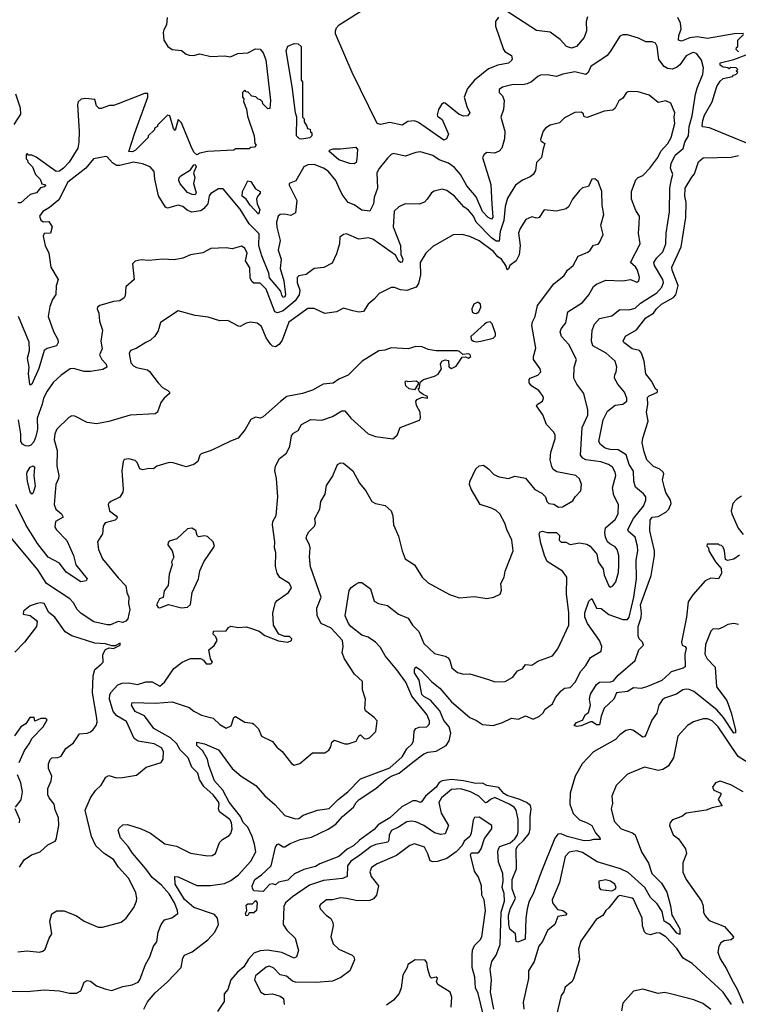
# Model space of a CAD drawing. Extents: x 1690054 to 1842981, y 782881 to 914114.
# Tile 379 of 656: x 1758427 to 1763084, y 868717 to 875098. Entities that reach past the tile are written whole.
import ezdxf

# ---------------------------------------------------------------- set-up
doc = ezdxf.new("R2010")
doc.units = 0

msp = doc.modelspace()

# ---------------------------------------------------------------- linework, layer by layer
at = {"layer": '0CON10XD'}
for points in [[(1761530, 875115), (1761510, 875085), (1761510, 875055), (1761562.5, 874905), (1761570.7, 874890.7), (1761613.3, 874865), (1761618.6, 874845), (1761615, 874832.5), (1761595, 874816), (1761525, 874803.3), (1761465, 874779.5), (1761374.6, 874705.4), (1761328.8, 874651.2), (1761306.7, 874595), (1761324.4, 874534.4), (1761344.3, 874495), (1761328, 874475), (1761305, 874471.6), (1761275, 874484), (1761185, 874555.8), (1761175, 874558), (1761160.9, 874549.1), (1761141.4, 874515), (1761131.7, 874481.7), (1761135, 874472.5), (1761165, 874450), (1761206.2, 874356.2), (1761193.8, 874325), (1761175, 874317.5), (1761012.1, 874432.1), (1760985, 874441.6), (1760941.6, 874438.4), (1760905, 874414.5), (1760825, 874430.9), (1760765, 874418.8), (1760742.5, 874425), (1760582.5, 874755), (1760473.3, 875005), (1760472.5, 875025), (1760480, 875045), (1760497.5, 875065), (1760685, 875183.3)], [(1762106.2, 875116.2), (1762098.8, 875085), (1762099.5, 875025), (1762085, 874982), (1762035, 874924.4), (1762003.3, 874913.3), (1761970, 874925), (1761928.3, 874968.3), (1761865, 875017.5), (1761775, 875026.7), (1761580, 875155)], [(1759382.3, 875112.3), (1759379.2, 875065), (1759362, 875032), (1759357.1, 875015), (1759362, 874965), (1759386.7, 874925), (1759415, 874903.8), (1759475, 874897.5), (1759505, 874873.3), (1759525, 874866.7), (1759553.6, 874866.4), (1759595, 874876), (1759665, 874860), (1759755, 874863.3), (1759793, 874857), (1759841.7, 874878.3), (1759905, 874883.8), (1759955, 874908.8), (1759985, 874906.7), (1760005, 874883.3), (1760023, 874837), (1760052.5, 874575), (1760047, 874523), (1760035, 874520), (1760001.7, 874551.7), (1760000, 874565), (1759988.3, 874578.3), (1759971.7, 874581.7), (1759958.3, 874598.3), (1759931.7, 874601.7), (1759908.3, 874628.3), (1759895, 874630), (1759885, 874640), (1759870, 874625), (1759870, 874595), (1759880, 874585), (1759878.3, 874568.3), (1759897, 874517), (1759903, 874473), (1759947.5, 874345), (1759950, 874295), (1759960, 874285), (1759948.3, 874271.7), (1759925, 874270), (1759915, 874260), (1759825, 874260), (1759815, 874252.5), (1759645, 874242.5), (1759595, 874232.5), (1759575, 874222.5), (1759555, 874240), (1759537.5, 874275), (1759475, 874430), (1759455, 874450), (1759435, 874380), (1759423, 874393), (1759400, 874475), (1759385, 874480), (1759365, 874460), (1759320, 874415), (1759320, 874405), (1759300, 874395), (1759300, 874385), (1759260, 874345), (1759260, 874335), (1759178.3, 874251.7), (1759157.7, 874242.3), (1759135, 874244.2), (1759172.5, 874365), (1759257.5, 874595), (1759258.3, 874618.3), (1759235, 874620), (1759065, 874552.5), (1759035, 874542.5), (1759008.3, 874541.7), (1758955, 874522.5), (1758943, 874523), (1758925, 874540), (1758915, 874580), (1758855, 874586.2), (1758825, 874583.3), (1758806.7, 874565), (1758801.2, 874545), (1758811.5, 874375), (1758810.5, 874305), (1758803.1, 874265), (1758746.9, 874175), (1758710.6, 874135), (1758685, 874116), (1758663.6, 874113.6), (1758535, 874207.5), (1758505, 874220), (1758485, 874220), (1758475, 874230), (1758470, 874225), (1758470, 874195), (1758478.3, 874188.3), (1758480, 874175), (1758510, 874145), (1758530, 874095), (1758560, 874065), (1758570, 874035), (1758596.7, 874026.7), (1758586.7, 874015), (1758562, 874008), (1758536.7, 873975), (1758495.8, 873964.2), (1758435, 873910)], [(1762817.5, 874987.5), (1762769.4, 874980.6), (1762715, 874958.2), (1762697.1, 874965), (1762697.5, 874995), (1762713.9, 875036.1), (1762709.5, 875075), (1762692.4, 875112.4)], [(1760186.6, 869543.4), (1760165, 869522.1), (1760105, 869509.2), (1760085, 869492.5), (1760065, 869498.8), (1760045, 869493.8), (1760005, 869447.5), (1759945, 869453.3), (1759935, 869467.5), (1759934.3, 869485), (1759950, 869525), (1759994, 869556), (1760057.1, 869615), (1760083.8, 869735), (1760095, 869752.5), (1760105, 869756.7), (1760135, 869736.7), (1760145, 869736.7), (1760179.7, 869760.3), (1760245, 869785.9), (1760318.9, 869801.1), (1760425, 869851.5), (1760475.2, 869884.8), (1760518.7, 869935), (1760590.9, 869995), (1760607.1, 870025), (1760626.8, 870045), (1760735, 870114.8), (1760801.6, 870175), (1760834.7, 870195), (1760885.6, 870214.4), (1760975, 870286.9), (1761045, 870339.5), (1761075, 870350.3), (1761125, 870356.9), (1761190.6, 870395), (1761210.9, 870425), (1761220.8, 870475), (1761210.8, 870515), (1761175, 870555.5), (1761148.8, 870618.8), (1761088.5, 870688.5), (1761045, 870712.7), (1761033.8, 870725), (1761016.7, 870816.7), (1760984.4, 870865), (1760985, 870890), (1760995, 870903.3), (1761025, 870884), (1761097.7, 870807.7), (1761148.5, 870765), (1761225, 870677.8), (1761345, 870575.4), (1761387.1, 870557.1), (1761425, 870530.5), (1761495, 870524.5), (1761555, 870543.2), (1761615, 870570.4), (1761660, 870565), (1761705, 870585.6), (1761755, 870565.7), (1761796.4, 870583.6), (1761820, 870605), (1761831.1, 870628.9), (1761880, 870665), (1761898, 870705), (1761935, 870748.1), (1761956.7, 870765), (1761995, 870770.6), (1762027.1, 870805), (1762063.3, 870876.7), (1762095, 870911.9), (1762126.4, 870963.6), (1762195, 871006.7), (1762200, 871035), (1762184.5, 871075), (1762106.4, 871185), (1762089.7, 871225), (1762089.4, 871255), (1762115, 871330), (1762135, 871347.5), (1762165, 871284.4), (1762195, 871281.5), (1762245, 871242.5), (1762335, 871211.2), (1762365, 871210.9), (1762375.9, 871225), (1762406.9, 871355), (1762424.8, 871475), (1762422.2, 871595), (1762432.5, 871655), (1762430.2, 871685), (1762415, 871744.4), (1762371.5, 871781.5), (1762368.2, 871795), (1762404.2, 871865), (1762469.1, 871945), (1762483.6, 871985), (1762484.4, 872005), (1762469.4, 872025), (1762417.8, 872067.8), (1762406.6, 872106.6), (1762405, 872172), (1762376.1, 872216.1), (1762357.2, 872277.2), (1762305, 872310.8), (1762252.3, 872312.3), (1762221.2, 872321.2), (1762190.8, 872345), (1762180.6, 872365), (1762207.1, 872505), (1762235, 872561.5), (1762285, 872599), (1762335, 872606.1), (1762360.9, 872625), (1762360.4, 872645), (1762345.3, 872685), (1762302, 872735), (1762280.6, 872775), (1762283.5, 872796.5), (1762292.9, 872815), (1762295.5, 872845), (1762285, 872884), (1762226.6, 872936.6), (1762142, 872985), (1762131.8, 873015), (1762136.3, 873085), (1762152.5, 873125), (1762185, 873161.1), (1762265, 873179.2), (1762315, 873218.9), (1762375, 873217.3), (1762415, 873228), (1762449.1, 873260.9), (1762555, 873326.6), (1762588.3, 873365), (1762599, 873395), (1762595.2, 873415), (1762539.8, 873505), (1762535.8, 873525), (1762555, 873554.6), (1762595, 873592.5), (1762614.2, 873645), (1762616.5, 873715), (1762637.1, 873852.9), (1762640.4, 874005), (1762650.6, 874065), (1762658.9, 874095), (1762643.6, 874135), (1762647.8, 874165), (1762675, 874219.2), (1762726.5, 874263.5), (1762737.5, 874305), (1762760, 874345), (1762765.6, 874405), (1762785.2, 874475), (1762805.8, 874615), (1762816.5, 874655), (1762854.7, 874745.3), (1762858.4, 874785), (1762845.2, 874835.2), (1762815, 874875.6), (1762795, 874884.4), (1762785, 874882.2), (1762745, 874863.4), (1762703.8, 874805), (1762682.8, 874787.2), (1762655, 874776.3), (1762625, 874781.7), (1762603.2, 874795), (1762568.9, 874838.9), (1762557.1, 874925), (1762546.7, 874945), (1762525, 874953.3), (1762485, 874954), (1762437.3, 874977.3), (1762365, 874999.3), (1762335, 875000.4), (1762315, 874991.5), (1762255.3, 874894.7), (1762233.8, 874866.2), (1762128, 874795), (1762111.1, 874755), (1762095, 874741.5), (1762025, 874758.8), (1761947.5, 874745), (1761905, 874729.5), (1761845, 874740.3), (1761802.7, 874737.3), (1761785, 874730.6), (1761744.4, 874695), (1761715, 874681.8), (1761685, 874674.7), (1761625, 874677.1), (1761555, 874660), (1761534, 874645), (1761533.8, 874625), (1761555, 874603.3), (1761567.5, 874575), (1761562.5, 874515), (1761544.6, 874465), (1761570.8, 874375), (1761568.6, 874325), (1761550.7, 874265), (1761535, 874245.4), (1761503.7, 874233.7), (1761455, 874237.8), (1761435.8, 874225), (1761426.5, 874205), (1761479.2, 874029.2), (1761487.3, 873902.7), (1761492.4, 873817.6), (1761485, 873804.6), (1761462.3, 873815), (1761427.1, 873855), (1761385, 873950.6), (1761325, 874020), (1761284.2, 874095), (1761245, 874138.9), (1761205, 874167.2), (1761145, 874189.6), (1761105, 874218.5), (1761025, 874241.9), (1760995, 874238.1), (1760925, 874214), (1760850.3, 874229.7), (1760835, 874224.2), (1760809.7, 874200.3), (1760756.2, 874133.8), (1760741.9, 874105), (1760744.7, 874005), (1760725, 873946), (1760719.3, 873905), (1760695, 873856), (1760645, 873864.4), (1760595, 873896.9), (1760555, 873912.1), (1760516.2, 873965), (1760496.7, 874006.7), (1760475, 874054.6), (1760425, 874115.5), (1760395, 874136.4), (1760335, 874159.2), (1760295, 874157.1), (1760268.8, 874145), (1760216.4, 874053.6), (1760173.8, 874036.2), (1760174, 874025), (1760223.5, 873925), (1760214, 873846), (1760185, 873828.8), (1760145, 873838.1), (1760115, 873834.2), (1760102.9, 873825), (1760091.5, 873785), (1760093.3, 873753.3), (1760115.8, 873665.8), (1760102.8, 873605), (1760121.4, 873545), (1760115.7, 873485), (1760138.4, 873405), (1760148.9, 873315), (1760145, 873301.9), (1760135, 873297.1), (1760125, 873312), (1760118.9, 873338.9), (1760046.7, 873425), (1760040.9, 873455), (1759996.8, 873566.8), (1759977.4, 873632.6), (1759979.2, 873709.2), (1759913.9, 873773.9), (1759855, 873870.3), (1759745, 874001.9), (1759715, 874000.6), (1759665, 873971.9), (1759654.8, 873955.2), (1759646.3, 873903.7), (1759619, 873871), (1759600.2, 873859.8), (1759540.6, 873850.6), (1759513.3, 873863.3), (1759485, 873887.5), (1759455, 873896.5), (1759385, 873876.7), (1759372.7, 873882.7), (1759326.4, 873956.4), (1759302.2, 874065), (1759299.5, 874115), (1759273.1, 874145), (1759223.5, 874163.5), (1759165, 874173.7), (1759075, 874152.7), (1759055, 874153.1), (1759029.1, 874169.1), (1758995, 874209.4), (1758985, 874211.9), (1758905, 874195.4), (1758855, 874135.8), (1758740, 874045), (1758680.5, 873929.5), (1758620.3, 873879.7), (1758578, 873855), (1758556.2, 873825), (1758565, 873797.5), (1758578.3, 873788.3), (1758615, 873790), (1758636.7, 873755), (1758627.5, 873715), (1758585, 873712.5), (1758580, 873695), (1758591.4, 873635), (1758616, 873585), (1758628.9, 873495), (1758676, 873415), (1758663.3, 873373.3), (1758662.2, 873317.8), (1758640.6, 873285), (1758621.7, 873238.3), (1758612.2, 873175), (1758646.4, 873076.4), (1758675.4, 873025.4), (1758676.9, 873005), (1758665.5, 872984.5), (1758605, 872966.8), (1758585.8, 872954.2), (1758551.8, 872838.2), (1758505, 872736.7), (1758495, 872728.8), (1758492.6, 872732.6), (1758484.1, 872804.1), (1758487.6, 872845), (1758476.9, 872905), (1758491, 872955), (1758488.3, 873008.3), (1758418.4, 873175)], [(1763118.3, 875008.3), (1763057, 875007), (1762885, 874976.7), (1762817.5, 874987.5)], [(1763085, 874890), (1763070, 874905), (1763071.7, 874918.3), (1763080, 874925), (1763080, 874965), (1763118.3, 875001.7)], [(1760255, 874323.3), (1760240, 874325), (1760220, 874345), (1760222.5, 874465), (1760213.3, 874495), (1760193.3, 874665), (1760153.8, 874895), (1760165, 874926.7), (1760205, 874942.5), (1760231.7, 874941.7), (1760250, 874925), (1760250, 874705), (1760260, 874695), (1760260, 874465), (1760270, 874455), (1760270, 874435), (1760288.3, 874408.3), (1760291.7, 874391.7), (1760308.3, 874388.3), (1760311.7, 874371.7), (1760320, 874365), (1760320, 874345), (1760307, 874333), (1760255, 874323.3)], [(1763165, 874286.2), (1762895.9, 874395.9), (1762853.8, 874403.8), (1762850.3, 874410.3), (1762853.5, 874445), (1762865, 874479.2), (1762913.6, 874565), (1762945, 874663.8), (1762965, 874700), (1762985, 874717.5), (1763045, 874730), (1763051.7, 874738.3), (1763068.3, 874741.7), (1763080, 874755), (1763070, 874765), (1763080, 874775), (1763070, 874785), (1763035, 874787.5), (1763025, 874780), (1763016.4, 874786.4), (1762985, 874790), (1762965, 874803.8), (1762965, 874817.5), (1763055, 874840), (1763135, 874870)], [(1761465, 870821.2), (1761506.9, 870806.9), (1761572, 870808), (1761622.2, 870837.8), (1761652.1, 870877.9), (1761685, 870891.4), (1761705, 870919.1), (1761745, 870915.6), (1761785, 870941.9), (1761878.8, 870975), (1761915, 871021.2), (1761985, 871173.3), (1761984.4, 871255.6), (1761969.4, 871375), (1761973.1, 871485), (1761944.2, 871525), (1761845, 871586), (1761827.3, 871625), (1761804.5, 871705), (1761794, 871765), (1761800, 871780), (1761815, 871783.8), (1761845, 871775.6), (1761905, 871773.8), (1761925.5, 871755), (1761922.9, 871725), (1761935, 871712.5), (1761965, 871712), (1761995, 871697.1), (1762055, 871707.2), (1762101.2, 871698.8), (1762124.6, 871685), (1762166.4, 871635), (1762175.3, 871585.3), (1762208.1, 871538.1), (1762215, 871497.1), (1762245, 871428.8), (1762255, 871420), (1762270.9, 871429.1), (1762289.4, 871455), (1762307.1, 871515), (1762310.4, 871565), (1762309.1, 871625), (1762298.2, 871665), (1762285, 871681.1), (1762250.2, 871700.2), (1762235.8, 871715), (1762222.5, 871745), (1762218, 871775), (1762222, 871805), (1762285, 871859.2), (1762304.4, 871895), (1762306.7, 871955), (1762276.4, 872015), (1762268.9, 872065), (1762289.1, 872145), (1762286.4, 872165), (1762268.2, 872198.2), (1762243.1, 872215), (1762193, 872233), (1762095.7, 872245), (1762075.6, 872255.6), (1762060.8, 872275), (1762072.6, 872455), (1762107.7, 872535), (1762109.1, 872569.1), (1762082.9, 872675), (1762037.3, 872735), (1762017.8, 872775), (1762020, 872845), (1762035.7, 872895), (1761985, 872992.5), (1761938.1, 873045), (1761928.6, 873075), (1761935.6, 873094.4), (1761966.6, 873133.4), (1761980, 873205), (1762075, 873264.4), (1762115.6, 873315), (1762145, 873368.5), (1762165, 873384.5), (1762225, 873410), (1762335, 873406), (1762385, 873413.2), (1762425, 873397.1), (1762439.1, 873405), (1762442.8, 873427.2), (1762430.7, 873475), (1762416.6, 873496.6), (1762384.4, 873525), (1762447.9, 873645), (1762437.7, 873715), (1762441.7, 873771.7), (1762442.5, 873825), (1762420.5, 873860.5), (1762392.1, 873935), (1762391.1, 873985), (1762419.5, 874060.5), (1762435, 874074.7), (1762465, 874087.9), (1762510.6, 874135), (1762561.8, 874205), (1762581.2, 874245), (1762627.8, 874295), (1762648.7, 874335), (1762672, 874425), (1762668, 874465), (1762672.3, 874495), (1762646.8, 874556.8), (1762615, 874571.4), (1762565, 874560), (1762505, 874608.7), (1762435, 874629.3), (1762375, 874633.1), (1762359.2, 874625), (1762335, 874590), (1762309.1, 874570.9), (1762286.6, 874523.4), (1762269.7, 874510.3), (1762215, 874505.7), (1762104.2, 874464.2), (1762085, 874467.5), (1762078.8, 874488.8), (1762065, 874499.2), (1762025, 874495.7), (1761957.6, 874462.4), (1761925, 874428.8), (1761865, 874414.4), (1761834.3, 874395), (1761818.1, 874375), (1761802.3, 874322.3), (1761805, 874313.3), (1761830, 874295), (1761818.2, 874261.8), (1761809.2, 874205), (1761776.7, 874173.3), (1761768.9, 874121.1), (1761754.5, 874095.5), (1761735, 874079.2), (1761685, 874058.1), (1761640.8, 874025), (1761589.1, 873940.9), (1761572.7, 873887.3), (1761564.4, 873795.6), (1761540, 873725), (1761535, 873662.5), (1761515, 873662.6), (1761485, 873683.3), (1761385.1, 873785.1), (1761367.3, 873825), (1761335, 873863.8), (1761304.8, 873884.8), (1761245, 873953.5), (1761195, 873990.6), (1761165, 873998.5), (1761112.8, 873987.2), (1761094.6, 873975.4), (1761068.1, 873935), (1761051.2, 873915), (1761015, 873903.3), (1760925, 873904), (1760883.3, 873885), (1760852.9, 873857.1), (1760848.2, 873755), (1760894.1, 873635), (1760897.8, 873575), (1760909.2, 873545), (1760905, 873525.8), (1760895, 873523.9), (1760880.9, 873535), (1760861.4, 873571.4), (1760715, 873675.2), (1760685, 873683.2), (1760625, 873674.4), (1760545, 873710), (1760525, 873706.7), (1760502.3, 873687.7), (1760499.2, 873645), (1760480.5, 873579.5), (1760450.9, 873519.1), (1760398.3, 873491.7), (1760335, 873486), (1760282.9, 873447.1), (1760235, 873437.8), (1760225, 873428), (1760224.7, 873395), (1760241.5, 873345), (1760238, 873315), (1760212, 873275), (1760135, 873211.4), (1760097.9, 873197.9), (1760079.4, 873205), (1760025, 873352.1), (1759985, 873390.9), (1759945, 873390.5), (1759931.1, 873401.1), (1759921.6, 873425), (1759919.3, 873489.3), (1759889.7, 873535), (1759901.5, 873585), (1759885, 873617.5), (1759865, 873630.8), (1759805, 873613.8), (1759765, 873619.2), (1759665, 873614.6), (1759614.1, 873585.9), (1759535, 873572.9), (1759485, 873553.1), (1759428.5, 873541.5), (1759354.7, 873545.3), (1759265, 873536.9), (1759215, 873542.5), (1759176.4, 873533.6), (1759157.5, 873515), (1759168.8, 873415), (1759115, 873366.7), (1759111.3, 873308.7), (1759104.4, 873295), (1759075, 873275.4), (1759035, 873270.7), (1758945.8, 873245), (1758931.4, 873235), (1758928.6, 873225), (1758939.4, 873195), (1758943.3, 873145), (1758962.9, 873085), (1758952.9, 873015), (1758961.4, 872965), (1758943.5, 872925), (1758959.3, 872895), (1758988.2, 872865), (1758991.2, 872845), (1758965, 872831), (1758885, 872817.2), (1758845, 872818.1), (1758775, 872838), (1758755, 872836.2), (1758695, 872794.3), (1758645, 872745.6), (1758605, 872691.1), (1758580.6, 872645), (1758573.6, 872606.4), (1758541.3, 872515), (1758543.2, 872445), (1758532.8, 872397.2), (1758517.8, 872362.2), (1758498.8, 872341.2), (1758485, 872333.8), (1758465, 872336.6), (1758445, 872346.8), (1758434, 872365), (1758435.2, 872415), (1758420.4, 872505)], [(1758391.3, 874418.7), (1758434.5, 874485.5), (1758433.3, 874523.3), (1758402.5, 874615)], [(1760595, 874164.3), (1760565.8, 874165.8), (1760495, 874190), (1760430, 874245), (1760440, 874255), (1760459.3, 874260.7), (1760505, 874260), (1760605, 874271.2), (1760615.7, 874255.7), (1760612.2, 874195), (1760607.1, 874172.9), (1760595, 874164.3)], [(1763091.6, 871628.4), (1763055, 871601.5), (1763013, 871593), (1763000.5, 871600.5), (1762993.3, 871655), (1762985, 871680), (1762975, 871690), (1762961.7, 871691.7), (1762955, 871700), (1762881.7, 871698.3), (1762880, 871685), (1762890, 871675), (1762893.3, 871655), (1762936.7, 871585), (1762971.5, 871541.5), (1762975, 871510), (1762955, 871474.5), (1762905, 871478.1), (1762868.6, 871461.4), (1762789.5, 871370.5), (1762758, 871325), (1762748.8, 871225), (1762715.4, 871065), (1762720, 871045), (1762740, 871035), (1762746.7, 871025), (1762736.4, 870985), (1762740, 870905), (1762726.7, 870895), (1762648.3, 870871.7), (1762635, 870859.4), (1762587.5, 870815), (1762496.1, 870776.1), (1762455, 870764.5), (1762405, 870767.8), (1762365, 870743.3), (1762293.8, 870735), (1762278.1, 870695), (1762213.8, 870636.2), (1762195.7, 870585), (1762185, 870527.5), (1762165, 870527.5), (1762137, 870547), (1762125, 870547.5), (1762065, 870522.5), (1762035, 870517.5), (1762020, 870525), (1762035, 870542.5), (1762075, 870557.5), (1762093.8, 870595), (1762112.5, 870607.5), (1762126, 870655), (1762120, 870695), (1762125, 870727.5), (1762165, 870788.8), (1762185, 870805.8), (1762255, 870806.9), (1762275, 870814.2), (1762305, 870850), (1762415.8, 870945), (1762440, 871015), (1762470, 871045), (1762463, 871063), (1762440.8, 871085), (1762434.7, 871104.7), (1762434.7, 871165), (1762454.2, 871224.2), (1762457.1, 871255), (1762450, 871305), (1762518.2, 871495), (1762540.9, 871625), (1762541.5, 871655), (1762510, 871785), (1762511.8, 871855), (1762525, 871873.3), (1762565, 871878.1), (1762614.6, 871905.4), (1762633.8, 871926.2), (1762647.6, 871962.4), (1762643.8, 871985), (1762615, 872034.2), (1762604.7, 872065), (1762593.1, 872115), (1762600, 872155), (1762595.8, 872165), (1762575, 872184.3), (1762535, 872201.4), (1762491.9, 872245), (1762472.9, 872297.1), (1762460.6, 872355), (1762464.3, 872385), (1762498.8, 872495), (1762489.4, 872555), (1762496.9, 872605), (1762495, 872650), (1762505, 872661.2), (1762536.7, 872673.3), (1762560, 872685), (1762560, 872695), (1762545, 872706.7), (1762523.4, 872753.4), (1762483.4, 872803.4), (1762473.6, 872885), (1762457, 872937), (1762443.2, 872953.2), (1762395, 872965.7), (1762342, 873005), (1762338, 873015), (1762353.4, 873046.6), (1762422.9, 873087.1), (1762483.6, 873165), (1762533.2, 873196.8), (1762553.1, 873225), (1762585, 873254.3), (1762662.9, 873297.1), (1762678.9, 873315), (1762694.7, 873375), (1762655.5, 873475), (1762653.9, 873495), (1762713.6, 873626.4), (1762743.5, 873815), (1762746.8, 873913.2), (1762737.5, 873955), (1762740, 874005), (1762783.2, 874076.8), (1762800.6, 874099.4), (1762825, 874177.5), (1762855, 874202.5), (1763037, 874207), (1763085, 874217.5)], [(1759565, 873963.8), (1759545, 873964.1), (1759515, 873978.8), (1759467.5, 874035), (1759458.8, 874055), (1759461.2, 874075), (1759471.2, 874085), (1759533.3, 874125), (1759555, 874157.5), (1759565, 874160), (1759570, 874145), (1759553.3, 874105), (1759561.2, 874075), (1759554.4, 874035.6), (1759570.4, 873975), (1759565, 873963.8)], [(1761749.5, 873139.5), (1761767.7, 873175), (1761783.3, 873245), (1761888, 873385), (1761955, 873439.2), (1761976.3, 873473.7), (1762014.5, 873505), (1762045, 873566), (1762107.9, 873592.1), (1762123.8, 873605), (1762145, 873637.5), (1762175, 873643.8), (1762185, 873653.3), (1762207.5, 873705), (1762193, 873767), (1762212.9, 873835), (1762202.5, 873895), (1762200, 873985), (1762175, 874048.8), (1762155, 874066.2), (1762135, 874063.3), (1762112.7, 874017.3), (1762075, 874007.1), (1762055, 873991.4), (1762010, 873935), (1761985, 873887.5), (1761968.3, 873871.7), (1761905, 873856.7), (1761825, 873865.7), (1761794.2, 873815.8), (1761777.5, 873812.5), (1761745, 873820), (1761706.2, 873803.8), (1761669.1, 873745), (1761659.6, 873715), (1761670, 873635), (1761664.6, 873574.6), (1761645, 873535.6), (1761602.5, 873505), (1761595, 873482.5), (1761585, 873477.5), (1761576.7, 873505), (1761548.1, 873545), (1761525, 873561.2), (1761496.8, 873595), (1761405, 873664.6), (1761345, 873691.8), (1761295, 873705.6), (1761235, 873703.1), (1761105, 873627.5), (1761059.2, 873585), (1761022.7, 873525), (1761024.7, 873445), (1761011.8, 873388.2), (1760995.3, 873364.7), (1760935, 873343.3), (1760895, 873347.8), (1760855, 873362.5), (1760835, 873361.2), (1760755.6, 873324.4), (1760724.4, 873285.6), (1760684.2, 873255), (1760655, 873206), (1760625, 873201.4), (1760585, 873211.9), (1760525, 873228), (1760480, 873205), (1760405, 873194.5), (1760335, 873227.1), (1760294.8, 873225.2), (1760172, 873138), (1760128.8, 873021.2), (1760107.6, 872992.4), (1760085, 872978.8), (1760065, 872983.1), (1760055, 872992.7), (1760023.3, 873035), (1759995, 873108.6), (1759965, 873132), (1759925, 873138), (1759895, 873130.8), (1759855, 873110), (1759845, 873111.2), (1759775, 873148.8), (1759725, 873146), (1759649.1, 873169.1), (1759565, 873181.4), (1759455, 873210.8), (1759340, 873135), (1759325, 873082.5), (1759303, 873047), (1759275, 873022), (1759244.6, 873005.4), (1759182.7, 872967.3), (1759144.2, 872955), (1759135.8, 872935), (1759148.2, 872875), (1759164.7, 872854.7), (1759185, 872843.1), (1759255, 872828.8), (1759268.8, 872818.8), (1759324.1, 872744.1), (1759352.5, 872715), (1759387.5, 872695), (1759397.5, 872685), (1759397.5, 872675), (1759363.3, 872645), (1759342.7, 872617.3), (1759320, 872555), (1759305, 872543.6), (1759144.1, 872535.9), (1759005, 872494.7), (1758925, 872478.2), (1758865, 872487.7), (1758785, 872529.4), (1758765, 872530.8), (1758745, 872519.2), (1758667.1, 872445), (1758654.5, 872415), (1758649.5, 872375), (1758670, 872305), (1758668, 872205), (1758680.8, 872145), (1758678.6, 872125), (1758660.9, 872085), (1758649.6, 871955), (1758662.1, 871925), (1758698.2, 871895), (1758708.1, 871875), (1758660, 871845), (1758655, 871810), (1758665, 871792.2), (1758732.9, 871722.9), (1758775.9, 871625), (1758790.7, 871565), (1758864.4, 871475), (1758858.2, 871461.8), (1758824.3, 871454.3), (1758727.8, 871517.8), (1758685, 871576.9), (1758612.2, 871615), (1758543.3, 871703.3), (1758466.1, 871825), (1758402.5, 871955)], [(1759975, 873838), (1759920.9, 873895), (1759893.9, 873933.9), (1759868.8, 873955), (1759871.2, 873985), (1759905, 874053.3), (1759925, 874050), (1759955, 874001.2), (1759985.5, 873985), (1759985, 873973.8), (1759967.2, 873952.8), (1759960.9, 873935), (1759965.3, 873905.3), (1759982.5, 873865), (1759975, 873838)], [(1758435, 873910), (1758415, 873910)], [(1761385, 873194), (1761403.3, 873205), (1761416.2, 873235), (1761413.6, 873253.6), (1761395, 873266.2), (1761370, 873255), (1761356.7, 873225), (1761360, 873205), (1761372.5, 873195), (1761385, 873194)], [(1758358.3, 868801.7), (1758475, 868801.2), (1758585, 868811.2), (1758685, 868804.4), (1758749.5, 868789.5), (1758795, 868789.6), (1758823.1, 868805), (1758845, 868861.2), (1758865, 868872.5), (1758885, 868867.5), (1758925, 868836.7), (1758985, 868814.7), (1759025, 868807.5), (1759095, 868831.9), (1759155, 868843.3), (1759195, 868860.6), (1759206.5, 868875), (1759241.9, 868975), (1759270, 869025), (1759295, 869093.3), (1759315, 869122.5), (1759324.4, 869185), (1759342.9, 869235), (1759365, 869263.6), (1759412.4, 869277.6), (1759451.2, 869305), (1759449.6, 869325), (1759430.8, 869375), (1759395, 869432.1), (1759345, 869489.8), (1759285, 869538.6), (1759245.2, 869595), (1759157.5, 869697.5), (1759130.8, 869740.8), (1759080.4, 869795), (1759065.7, 869845), (1759070.9, 869859.1), (1759095, 869880), (1759125, 869883.3), (1759213.3, 869855), (1759275, 869826.9), (1759368.1, 869758.1), (1759442.8, 869742.8), (1759535, 869697.1), (1759645, 869680), (1759675, 869682.5), (1759695, 869693.8), (1759722.5, 869765), (1759740.8, 869785), (1759785, 869811.1), (1759796.2, 869825), (1759804.6, 869855), (1759799.1, 869895), (1759789.4, 869915), (1759721.6, 869965), (1759715.2, 869985), (1759720.2, 870015), (1759715, 870029.6), (1759681.8, 870075), (1759619.4, 870129.4), (1759593.2, 870173.2), (1759580.7, 870215), (1759542.4, 870255), (1759517.8, 870315), (1759466.9, 870366.9), (1759445, 870404.7), (1759405, 870444.8), (1759295.8, 870505), (1759236.7, 870586.7), (1759174.8, 870615), (1759151.8, 870655), (1759156.8, 870673.2), (1759308.1, 870668.1), (1759415, 870676.8), (1759525, 870640.3), (1759555, 870616.6), (1759605, 870590), (1759680.8, 870570.8), (1759725, 870530), (1759765, 870507.5), (1759798.3, 870521.7), (1759813.8, 870575), (1759825, 870583.3), (1759885, 870546), (1759935, 870540), (1759945, 870533.3), (1759975, 870503.3), (1759994.4, 870454.4), (1760065, 870420), (1760093.5, 870383.5), (1760128.2, 870355), (1760188.7, 870278.7), (1760205, 870267.8), (1760242.9, 870277.1), (1760325, 870346), (1760405, 870345.8), (1760431.2, 870365), (1760443.9, 870386.1), (1760450, 870415), (1760465, 870428.8), (1760535, 870406), (1760555, 870406), (1760606.9, 870423.1), (1760625, 870457.5), (1760635, 870462.5), (1760659.5, 870439.5), (1760675, 870437.5), (1760693.8, 870445), (1760735, 870484.2), (1760744.2, 870554.2), (1760725, 870576.2), (1760668.8, 870618.8), (1760664.3, 870634.3), (1760668.8, 870695), (1760649.2, 870755), (1760648.9, 870808.9), (1760596.9, 870856.9), (1760532.1, 870955), (1760516.4, 870995), (1760522.7, 871035), (1760518.2, 871075), (1760445, 871155.3), (1760380, 871185), (1760355.5, 871235), (1760352.7, 871285), (1760381.2, 871355), (1760311.8, 871551.8), (1760304.7, 871615), (1760309.4, 871675), (1760304.3, 871695), (1760284.2, 871735), (1760288.8, 871755), (1760301.7, 871778.3), (1760336.7, 871815), (1760343.3, 871835), (1760340, 871865), (1760371.2, 871925), (1760377.5, 871975), (1760407, 872023), (1760415, 872080), (1760455, 872137.5), (1760485.8, 872214.2), (1760505, 872226), (1760525, 872224.2), (1760585, 872173.8), (1760628.1, 872095), (1760669.4, 872045), (1760709.2, 871975), (1760733, 871963), (1760795, 871950), (1760835, 871915.6), (1760845, 871882.5), (1760849, 871825), (1760881.5, 871751.5), (1760905, 871655.8), (1760925, 871603.1), (1760986, 871565), (1761036, 871485), (1761075, 871448), (1761212.1, 871372.1), (1761237.5, 871365), (1761275, 871352), (1761375, 871358.8), (1761455, 871346.2), (1761500, 871355), (1761540, 871375), (1761548.8, 871401.2), (1761543.8, 871445), (1761565.7, 871485), (1761572.9, 871525), (1761624, 871655), (1761615.6, 871725), (1761582.9, 871795), (1761571.4, 871835), (1761539.2, 871895), (1761515, 871918.1), (1761485, 871933.3), (1761410, 871955), (1761351.9, 872055), (1761341.9, 872085), (1761342.9, 872105), (1761382.8, 872187.2), (1761405, 872206.9), (1761431.7, 872211.7), (1761468, 872185), (1761500.2, 872150.2), (1761535, 872134.3), (1761595, 872123.6), (1761635, 872140.4), (1761705, 872126), (1761764.3, 872054.3), (1761810, 872030), (1761834.6, 872005), (1761842.9, 871975), (1761855, 871963.3), (1761888.5, 871958.5), (1761918.3, 871938.3), (1761945, 871941.9), (1762011.2, 871978.8), (1762026, 872005), (1762063.1, 872045), (1762068.1, 872085), (1762055, 872123.3), (1762031.2, 872145), (1761908.6, 872168.6), (1761885, 872182.5), (1761875, 872203.3), (1761865.5, 872245), (1761869.5, 872295), (1761897.6, 872382.4), (1761897.1, 872405), (1761887.8, 872425), (1761841.1, 872475), (1761817.5, 872537.5), (1761776.2, 872595), (1761780, 872605), (1761815, 872626), (1761822.2, 872645), (1761818.9, 872655), (1761790.8, 872695), (1761745, 872722.9), (1761729.4, 872745), (1761729.2, 872765), (1761735, 872773.8), (1761785.4, 872794.6), (1761804, 872815), (1761800, 872835), (1761757.1, 872895), (1761755.7, 872915), (1761771.9, 872968.1), (1761746.4, 873115), (1761749.5, 873139.5)], [(1761385, 873010), (1761415, 873014.2), (1761495.8, 873034.2), (1761510, 873050), (1761511.2, 873065), (1761487.7, 873127.7), (1761475, 873140), (1761455, 873136), (1761440, 873125), (1761350, 873045), (1761352.5, 873025), (1761367.5, 873015), (1761385, 873010)], [(1758415, 869056.7), (1758475, 869063.8), (1758555, 869056.2), (1758577.7, 869062.3), (1758593.3, 869075), (1758618.8, 869145), (1758636, 869175), (1758623.5, 869255), (1758636.2, 869303.8), (1758667.2, 869322.8), (1758715, 869323.3), (1758795, 869290.8), (1758845, 869255.6), (1758935, 869218), (1758963.9, 869216.1), (1759085, 869248.8), (1759118, 869275), (1759165.8, 869345), (1759184.2, 869385), (1759185.8, 869405), (1759179.5, 869439.5), (1759161.3, 869481.3), (1759132.5, 869535), (1759066.4, 869605), (1759035, 869656.2), (1758975, 869694.3), (1758921.4, 869745), (1758892, 869805), (1758852.5, 869975), (1758885.7, 870055), (1758917.9, 870102.1), (1758955, 870138.1), (1758985, 870189.2), (1759005, 870199.4), (1759055, 870184.4), (1759093.4, 870186.6), (1759185, 870201.2), (1759247.5, 870255), (1759344, 870285), (1759356.5, 870305), (1759360, 870355), (1759345, 870379.1), (1759298.1, 870405), (1759195, 870422.7), (1759168.8, 870438.8), (1759119.4, 870549.4), (1759055.6, 870585.6), (1759033.6, 870615), (1759009.1, 870695), (1759012.2, 870725), (1759020.3, 870739.7), (1759062.3, 870787.7), (1759091.9, 870798.1), (1759135, 870800), (1759190.7, 870789.3), (1759245, 870806.2), (1759285, 870806), (1759335, 870778.8), (1759365, 870804.2), (1759425, 870892.5), (1759480, 870935), (1759535, 870958), (1759598.8, 870958.8), (1759617.5, 870947.5), (1759635, 870922.5), (1759665.7, 870924.3), (1759676.1, 870933.9), (1759663.3, 870955), (1759653.3, 871015), (1759687.1, 871042.9), (1759707.5, 871075), (1759698.3, 871098.3), (1759680, 871115), (1759682.5, 871135), (1759765, 871137.5), (1759780.3, 871159.7), (1759795, 871167.8), (1759845, 871159.6), (1759895, 871162.7), (1759922, 871155), (1759979.2, 871135), (1760016.1, 871106.1), (1760105, 871073.2), (1760165.6, 871064.4), (1760188.8, 871075), (1760190, 871085), (1760175, 871100), (1760145, 871100.9), (1760105.4, 871115.4), (1760071.8, 871175), (1760068.4, 871255), (1760085, 871320), (1760095, 871333.6), (1760170, 871385), (1760189.4, 871415), (1760175.6, 871445), (1760112.7, 871482.7), (1760095, 871511.2), (1760084.8, 871555), (1760086.7, 871645), (1760077.8, 871675), (1760080.8, 871715), (1760064.4, 871825), (1760067.1, 871845), (1760088.4, 871885), (1760100.4, 872005), (1760091.9, 872125), (1760079.6, 872175), (1760083.8, 872205), (1760109.6, 872255), (1760155, 872288.2), (1760178.6, 872335), (1760188.4, 872401.6), (1760201.9, 872418.1), (1760231.2, 872435), (1760253.3, 872475), (1760312.7, 872507.3), (1760385, 872502.7), (1760455, 872525.7), (1760515, 872562.5), (1760535, 872562.5), (1760573.3, 872515), (1760685, 872413.8), (1760733, 872397), (1760845, 872382.5), (1760872.5, 872405), (1760892.5, 872455), (1761018, 872502), (1761023.6, 872516.4), (1761021.2, 872555), (1760998.3, 872598.3), (1760993.3, 872625), (1761003, 872637), (1761035, 872652.5), (1761070, 872645), (1761070, 872655), (1761041.7, 872668.3), (1761020, 872685), (1761010, 872705), (1761017, 872713), (1761021.7, 872748.3), (1761043, 872767), (1761115, 872787.5), (1761139.3, 872800.7), (1761160, 872835), (1761153.8, 872865), (1761163.3, 872885), (1761185, 872893.8), (1761205, 872890), (1761208.3, 872848.3), (1761225, 872837.5), (1761255, 872852.5), (1761295, 872910), (1761315, 872912.5), (1761335, 872903.8), (1761350, 872915), (1761345, 872927.5), (1761335, 872932.5), (1761298.3, 872928.3), (1761277.6, 872947.6), (1761265, 872951.4), (1761125, 872951.4), (1761075, 872959.4), (1761035, 872977.1), (1760995, 872980.4), (1760945, 872965.7), (1760835, 872971.4), (1760793, 872957), (1760755, 872952), (1760646.2, 872885), (1760555, 872793.8), (1760495, 872768.8), (1760457.7, 872742.3), (1760393.6, 872736.4), (1760325, 872696.7), (1760260, 872675), (1760157.5, 872655), (1760117.3, 872622.7), (1760005, 872523.8), (1759985, 872516.2), (1759955, 872521.2), (1759925, 872506.7), (1759887.3, 872442.7), (1759843.3, 872385), (1759793.2, 872366.8), (1759667.5, 872305), (1759602.5, 872285), (1759594.1, 872275.9), (1759581.2, 872235), (1759555, 872215.8), (1759505, 872200), (1759422.5, 872225), (1759395, 872227.3), (1759316.1, 872203.9), (1759295, 872187.5), (1759265, 872190), (1759225, 872180), (1759205, 872186.7), (1759187.4, 872227.4), (1759175, 872241.2), (1759135, 872251.2), (1759105, 872247.5), (1759098, 872235), (1759089.6, 872175), (1759098.6, 872055), (1759095.3, 872035), (1759075, 872003.3), (1759018.8, 871975), (1759004.3, 871965), (1759001.4, 871955), (1759010, 871915), (1759052.7, 871882.7), (1759058.8, 871875), (1759056.2, 871865), (1759045, 871854.2), (1758981.7, 871838.3), (1758968.8, 871815), (1758964, 871765), (1758931.4, 871715), (1758937.8, 871665), (1758964.3, 871605), (1759065, 871480), (1759115, 871429.2), (1759122.1, 871385), (1759134.6, 871355), (1759133.1, 871315), (1759141.5, 871275), (1759128.4, 871215), (1759115, 871199.6), (1759095, 871191.1), (1759065, 871198.5), (1759015, 871177.3), (1758995, 871176.8), (1758906.6, 871196.6), (1758825, 871249.6), (1758799.7, 871275), (1758775, 871318.8), (1758751.8, 871345), (1758600, 871445), (1758545, 871532.7), (1758375, 871738.8)], [(1760985, 872700), (1760950, 872705), (1760930, 872725), (1760925, 872750), (1760932.5, 872757.5), (1760942.5, 872752.5), (1760996.7, 872756.7), (1761008.3, 872748.3), (1761010, 872735), (1760985, 872700)], [(1758505, 872022.5), (1758495, 872037.5), (1758478.2, 872105), (1758474.1, 872155), (1758475, 872166), (1758495, 872197.5), (1758515, 872205.6), (1758522.5, 872195), (1758518.9, 872145), (1758527.1, 872075), (1758515, 872032.5), (1758505, 872022.5)], [(1763105, 872009.4), (1763072.2, 871987.8), (1763047.8, 871962.2), (1763037.5, 871915), (1763041.1, 871895), (1763082.9, 871802.9), (1763115, 871762.5)], [(1759335, 871286.2), (1759392, 871308), (1759475, 871287.1), (1759515, 871291.2), (1759535, 871307.5), (1759545.7, 871385), (1759585.6, 871475), (1759594.2, 871525.8), (1759620, 871585), (1759688.8, 871685), (1759680, 871715), (1759645, 871748.8), (1759625, 871752.5), (1759585, 871747.5), (1759577.5, 871755), (1759568.3, 871788.3), (1759543, 871803), (1759515, 871797.5), (1759445.8, 871734.2), (1759395, 871717.5), (1759389.3, 871710.7), (1759386.2, 871695), (1759415.8, 871655), (1759426.2, 871615), (1759410, 871585), (1759416.2, 871565), (1759396.2, 871505), (1759389.4, 871430.6), (1759364.4, 871395.6), (1759355.8, 871354.2), (1759333.3, 871345), (1759313.1, 871305), (1759325, 871288.8), (1759335, 871286.2)], [(1759231.9, 868685), (1759255, 868732.9), (1759305, 868791.5), (1759385, 868863.6), (1759473.5, 868955), (1759484.6, 869015.4), (1759494.2, 869035), (1759545, 869057.1), (1759646, 869135), (1759691.3, 869185), (1759716.2, 869235), (1759708.6, 869275), (1759689.5, 869299.5), (1759556.5, 869345), (1759495, 869397.1), (1759434.4, 869495), (1759432.5, 869545), (1759455, 869544.2), (1759575, 869487.3), (1759662.9, 869487.1), (1759755, 869500.4), (1759795, 869518.8), (1759845, 869556.7), (1759925, 869644.5), (1759956.7, 869705), (1759948.3, 869755), (1759933.3, 869805), (1759904.8, 869865), (1759874.5, 869894.5), (1759858.5, 869935), (1759785, 870026.6), (1759743, 870105), (1759689.3, 870165), (1759653.5, 870265), (1759645, 870305.8), (1759611.2, 870361.2), (1759575, 870393.3), (1759574, 870416), (1759625, 870405.7), (1759715, 870367.1), (1759805, 870244.3), (1759862.9, 870195), (1759958.1, 870135), (1760015, 870069.1), (1760081.2, 870011.2), (1760145, 869940.6), (1760215, 869918.9), (1760235, 869922.2), (1760265, 869943.1), (1760356, 869975), (1760433.3, 869986.7), (1760491.6, 870045), (1760554.2, 870095), (1760635, 870178.6), (1760825, 870249.8), (1760905, 870320.5), (1760935, 870373.8), (1760971.3, 870405), (1760978.4, 870425), (1760983.6, 870486.4), (1760995, 870504.4), (1761015, 870512.9), (1761065, 870515.6), (1761082.2, 870535), (1761082.1, 870555), (1761065.3, 870595), (1760968.2, 870715), (1760929.3, 870805), (1760871.9, 870885), (1760794.8, 870974.8), (1760765, 871028.6), (1760733.3, 871065), (1760685, 871096.9), (1760645, 871110), (1760573.1, 871165), (1760557.7, 871185), (1760536.2, 871235), (1760561.4, 871398.6), (1760575, 871417.3), (1760605, 871440), (1760625, 871450.8), (1760645, 871450), (1760699.6, 871409.6), (1760725, 871328.8), (1760752.5, 871315), (1760810.7, 871300.7), (1760880.8, 871245), (1760945, 871220), (1760971.5, 871175), (1761012.9, 871132.9), (1761045.5, 871055), (1761115, 870991.2), (1761185, 870973.3), (1761203.1, 870963.1), (1761214.5, 870945), (1761228.2, 870898.2), (1761265, 870867.5), (1761304.2, 870855.8), (1761345, 870858), (1761465, 870821.2)], [(1758425, 869606.2), (1758455.9, 869654.1), (1758504.4, 869685.6), (1758560, 869705), (1758610, 869750), (1758656.2, 869773.8), (1758662.9, 869785), (1758680.5, 869875), (1758678.2, 869925), (1758657.3, 869977.3), (1758650, 870015), (1758617.1, 870055), (1758610.4, 870075), (1758610, 870115), (1758630.6, 870165), (1758635.5, 870195), (1758613.6, 870245), (1758614.5, 870275), (1758625.4, 870304.6), (1758635, 870314.4), (1758675, 870316.9), (1758695, 870325.6), (1758726.1, 870373.9), (1758775, 870412.2), (1758815, 870470), (1758865, 870474.2), (1758885, 870482.5), (1758903, 870497), (1758922, 870525), (1758929.2, 870545), (1758928.1, 870571.9), (1758899.2, 870735), (1758903.8, 870846.2), (1758913.7, 870886.3), (1758955, 870920.5), (1758968.2, 870935), (1758966.5, 870985), (1758983.9, 871016.1), (1759007, 871027), (1759035, 871022.5), (1759077.5, 871045), (1759078.3, 871058.3), (1759045, 871040), (1759025, 871040), (1758982.5, 871052.5), (1758915, 871058.5), (1758765, 871105.6), (1758721.7, 871131.7), (1758655.6, 871225), (1758616.4, 871256.4), (1758585, 871313.8), (1758565, 871319.2), (1758540, 871315), (1758495, 871298.8), (1758452.5, 871265), (1758450, 871245), (1758495, 871236.7), (1758535, 871207.5), (1758540, 871195), (1758535.8, 871165), (1758458.5, 871065), (1758395, 870998.1)], [(1763085, 871177.5), (1763055, 871184.5), (1763015, 871178.9), (1762985, 871160.6), (1762955, 871147.3), (1762920.3, 871149.7), (1762905, 871136.2), (1762871.7, 871048.3), (1762866.3, 870986.3), (1762882.2, 870955), (1762932.7, 870902.7), (1762943.3, 870775), (1763009.6, 870685), (1763037.4, 870605), (1763065.9, 870495), (1763065, 870476.7), (1763055, 870474.4), (1762986.7, 870576.7), (1762944.8, 870625), (1762795, 870743.9), (1762765, 870757.9), (1762745, 870759.6), (1762725, 870754.4), (1762683.3, 870726.7), (1762605, 870700), (1762591.1, 870688.9), (1762568.8, 870655), (1762555.3, 870604.7), (1762522.4, 870557.6), (1762483.6, 870463.6), (1762475, 870450), (1762465, 870449.2), (1762405, 870492.2), (1762385, 870497.8), (1762355, 870492.2), (1762316.1, 870463.9), (1762286.8, 870433.2), (1762146.2, 870353.8), (1762072.7, 870275), (1762026.2, 870195), (1761993.8, 870085), (1761991.1, 870015), (1762014.4, 869954.4), (1762055, 869911.8), (1762105, 869894), (1762135, 869875.4), (1762157.9, 869827.9), (1762186.2, 869795), (1762187.5, 869785), (1762145.9, 869785.9), (1762122.2, 869777.8), (1762085, 869777.3), (1761973.6, 869803.6), (1761935, 869821.2), (1761915, 869819.5), (1761895, 869792.9), (1761806.6, 869573.4), (1761755, 869432.2), (1761728.8, 869385), (1761714.6, 869335), (1761706.5, 869276.5), (1761701.7, 869138.3), (1761655, 869120), (1761645, 869124.2), (1761640, 869175), (1761603.5, 869205), (1761595.9, 869234.1), (1761595, 869294), (1761605, 869334.4), (1761639.8, 869405), (1761617.5, 869465), (1761619.2, 869525), (1761645.8, 869595), (1761643.8, 869725), (1761654.3, 869745), (1761692.2, 869777.8), (1761728.1, 869825), (1761735.2, 869854.8), (1761734.8, 869935), (1761741.9, 869985), (1761736, 870006), (1761711.3, 870025), (1761668.5, 870045), (1761585, 870069.8), (1761563.8, 870083.8), (1761531.5, 870121.5), (1761455, 870134.7), (1761425, 870149.8), (1761382.9, 870147.1), (1761303.1, 870165), (1761225, 870174.4), (1761165, 870164.6), (1761146.3, 870153.7), (1761124.8, 870125), (1761056.9, 870065), (1761031.5, 870028.5), (1761025, 870024.3), (1760995.3, 870035.3), (1760975, 870034.7), (1760902.5, 869997.5), (1760826.5, 869925), (1760749.6, 869880.4), (1760725, 869850), (1760629, 869781), (1760590.7, 869745), (1760548.4, 869721.6), (1760495, 869676.1), (1760372.2, 869627.8), (1760345, 869611.1), (1760268.2, 869591.8), (1760208.1, 869561.9), (1760186.6, 869543.4)], [(1758422.9, 870285), (1758457.7, 870362.3), (1758489.4, 870405), (1758507.1, 870442.9), (1758579.2, 870515), (1758605, 870560), (1758595, 870570), (1758565, 870569.2), (1758525, 870552.5), (1758520, 870575), (1758493.3, 870575), (1758467.5, 870535), (1758435, 870516.2), (1758393.3, 870456.7)], [(1763235, 870225.8), (1763082.4, 870322.4), (1762953.5, 870515), (1762915, 870554.1), (1762885, 870566.1), (1762855, 870566.5), (1762792.2, 870547.8), (1762754, 870525), (1762691.4, 870455), (1762663.1, 870315), (1762628.9, 870261.1), (1762595, 870239.1), (1762565, 870232.5), (1762475, 870253.1), (1762365, 870209.4), (1762292, 870135), (1762264, 870065), (1762267.7, 870017.7), (1762258.8, 869985), (1762280, 869905), (1762325.6, 869855), (1762398.6, 869828.6), (1762414.3, 869815), (1762455.4, 869705), (1762501.6, 869631.6), (1762524, 869565), (1762585, 869501.4), (1762619.5, 869445), (1762645.3, 869355.3), (1762653.1, 869295), (1762661.2, 869281.2), (1762705, 869206.2), (1762705, 869170), (1762685, 869178.9), (1762641.6, 869231.6), (1762604.2, 869255), (1762589.3, 869319.3), (1762558, 869368), (1762515, 869408.9), (1762477.7, 869475), (1762370.7, 869570.7), (1762320, 869595), (1762169.6, 869639.6), (1762075, 869701.2), (1762035, 869711.2), (1761987.7, 869702.3), (1761961.5, 869675), (1761924, 869506), (1761878.1, 869395), (1761880, 869375), (1761911.7, 869331.7), (1761946.7, 869325), (1761973.3, 869305), (1761965, 869294), (1761915, 869286.2), (1761895, 869233.5), (1761847.3, 869195), (1761814.7, 869125.3), (1761791.5, 869095), (1761760, 868995), (1761723.8, 868935), (1761723.1, 868885), (1761688.6, 868731.4), (1761694.5, 868685)], [(1758400, 869995), (1758437.6, 870042.4), (1758445.4, 870094.6), (1758435, 870153.3), (1758412.2, 870205)], [(1763115, 870093.3), (1763035, 870140), (1762965, 870164), (1762935, 870153.3), (1762916.7, 870125), (1762925.9, 870105.9), (1762970, 870085), (1762970, 870075), (1762952.5, 870045), (1762975, 870010), (1762980, 870005), (1762975, 870002.5), (1762915, 869990.4), (1762875, 869975.4), (1762745, 869956.9), (1762717.5, 869935), (1762657, 869913), (1762642, 869895), (1762638, 869875), (1762662.5, 869815), (1762695, 869790), (1762742.5, 869725), (1762748.6, 869695), (1762724.5, 869635), (1762725, 869573.3), (1762745.5, 869525), (1762845.3, 869385.3), (1762855.5, 869355), (1762858.9, 869315), (1762869.8, 869289.8), (1762895, 869260.6), (1762995, 869221.1), (1763052, 869155), (1763051.2, 869145), (1763036.7, 869135), (1762992.5, 869127.5), (1762971.4, 869115), (1762957.8, 869092.2), (1762950.4, 869055), (1762965, 869011.4), (1763007.2, 868947.2), (1763041.6, 868875), (1763076.4, 868815), (1763115.2, 868725.2)], [(1761498.6, 868685), (1761477.3, 868795), (1761484.8, 868875), (1761475.8, 868944.2), (1761487.1, 868995), (1761514.2, 869035), (1761539.5, 869105), (1761546.9, 869315), (1761567.8, 869385), (1761565.5, 869435), (1761554.4, 869475), (1761560.7, 869515), (1761558.3, 869565), (1761528.8, 869638.8), (1761525.8, 869705), (1761529.1, 869725), (1761539.4, 869740.6), (1761605, 869762.6), (1761635, 869788.9), (1761653.9, 869815), (1761657.9, 869835), (1761657, 869915), (1761643.4, 869975), (1761630.7, 869995), (1761598.8, 870015), (1761505, 870057.1), (1761478.8, 870045), (1761455, 870023.9), (1761445, 870023.1), (1761401.8, 870065), (1761348.1, 870095), (1761285, 870113.5), (1761225, 870109.6), (1761159.6, 870055), (1761144, 870025), (1761158, 869955), (1761205.4, 869875), (1761185, 869821.9), (1761155, 869816.6), (1761115, 869828.3), (1761045, 869875.8), (1760995, 869898.9), (1760965, 869904.6), (1760935, 869900.4), (1760882.2, 869865), (1760836, 869844), (1760821.4, 869815), (1760819.5, 869780.5), (1760812.7, 869767.3), (1760735, 869751.8), (1760705, 869740), (1760623.5, 869676.5), (1760572.3, 869645), (1760551.5, 869615), (1760549.4, 869545), (1760518, 869532), (1760395, 869520), (1760305, 869488.9), (1760195.5, 869414.5), (1760149.4, 869375), (1760138.3, 869351.7), (1760134.4, 869235), (1760157.3, 869197.3), (1760212.5, 869145), (1760234, 869065), (1760220, 869025), (1760205, 869016.7), (1760125, 869052.9), (1760032.3, 869067.7), (1759986, 869064), (1759945, 869048.2), (1759910.5, 869009.5), (1759879.3, 868960.7), (1759837.5, 868925), (1759795.9, 868875), (1759775, 868814), (1759751.4, 868785), (1759751.9, 868735), (1759709.7, 868670.3)], [(1758426.3, 869893.7), (1758427.5, 869915), (1758398, 869985)], [(1761427.3, 868662.7), (1761398.3, 868788.3), (1761380.5, 868825), (1761376.7, 868893.3), (1761358.1, 868955), (1761358.9, 869035), (1761362.2, 869067.8), (1761375, 869098.8), (1761411.9, 869135), (1761422.2, 869155), (1761445.5, 869325), (1761436.7, 869395), (1761421.4, 869425), (1761420, 869485), (1761400.2, 869540.2), (1761375, 869580), (1761349.2, 869685), (1761355, 869698), (1761395, 869699.2), (1761405, 869706.2), (1761416.7, 869725), (1761438.4, 869791.6), (1761485.7, 869855), (1761486, 869875), (1761405, 869928.9), (1761375, 869926.7), (1761365, 869910), (1761353.5, 869826.5), (1761342.9, 869805), (1761308, 869775), (1761293.4, 869746.6), (1761255.7, 869704.3), (1761195, 869662.5), (1761135, 869642.4), (1761105, 869639.6), (1761086.3, 869646.3), (1761072.7, 869692.7), (1761050.6, 869735), (1760985, 869758.1)], [(1760985, 869758.1), (1760955, 869746.9), (1760869.3, 869680.7), (1760742.5, 869627.5), (1760706.5, 869603.5), (1760696.4, 869575), (1760703.8, 869545), (1760752.5, 869485), (1760739.2, 869425), (1760720.2, 869399.8), (1760695, 869390), (1760615, 869387.4), (1760543.8, 869403.8), (1760505, 869406.3), (1760455, 869394.1), (1760415, 869394.5), (1760375.8, 869365), (1760370, 869355), (1760375, 869336.7), (1760413.8, 869295), (1760444.2, 869274.2), (1760457, 869247), (1760458, 869225), (1760442.5, 869155), (1760459.1, 869109.1), (1760496, 869075), (1760582.5, 869035), (1760591.9, 869025), (1760595.6, 869005), (1760566.1, 868933.9), (1760508.9, 868891.1), (1760453.5, 868866.5), (1760347.7, 868857.7), (1760215, 868860), (1760195, 868868.2), (1760155, 868899.2), (1760115, 868907.8), (1760075, 868951.8), (1760045, 868964.1), (1760025, 868957.2), (1759955, 868902), (1759949.2, 868875), (1759990, 868795), (1760015, 868781.8), (1760065, 868785.3), (1760115, 868770.8), (1760135.6, 868755), (1760141.1, 868715)], [(1762265, 869453.3), (1762286.4, 869463.6), (1762292.5, 869475), (1762283.3, 869495), (1762256.2, 869515), (1762225, 869522.9), (1762180, 869515), (1762181.2, 869475), (1762191.2, 869461.2), (1762265, 869453.3)], [(1763040.5, 868715), (1762984.8, 868795), (1762785, 868981.8), (1762726.7, 869016.7), (1762685, 869079.3), (1762615, 869154.6), (1762575, 869178.8), (1762555, 869180.9), (1762515, 869166.9), (1762488.8, 869175), (1762476.3, 869186.3), (1762462.2, 869225), (1762460, 869275), (1762405, 869398.1), (1762395, 869405.5), (1762315, 869422.5), (1762303.6, 869416.4), (1762245, 869341.9), (1762224.4, 869325), (1762206.6, 869293.4), (1762162.5, 869267.5), (1762064.2, 869125.8), (1762047.7, 869075), (1762053.6, 869005), (1762016.7, 868883.3), (1762005, 868862.5), (1761960.9, 868829.1), (1761952.4, 868797.6), (1761935.8, 868775), (1761902.6, 868637.4)], [(1759895, 869290), (1759890, 869305), (1759900, 869325), (1759895, 869360), (1759905, 869367.5), (1759935, 869367.5), (1759955, 869390), (1759966.2, 869375), (1759960.6, 869325), (1759945, 869310.8), (1759915, 869310), (1759905, 869292.5), (1759895, 869290)], [(1761222.2, 868697.8), (1761227.3, 868762.7), (1761217.5, 868795), (1761135.8, 868845), (1761128, 868865), (1761135, 868887.5), (1761125, 868892.5), (1761095, 868886.7), (1761086.7, 868895), (1761070.8, 868945), (1761065, 868987.5), (1761055, 869003.3), (1760990, 869005), (1760942.5, 868975), (1760938.8, 868955), (1760910.8, 868905), (1760899.2, 868825), (1760885, 868787.5), (1760850, 868745), (1760805, 868711.2)], [(1762904.6, 868684.6), (1762853.4, 868723.4), (1762795, 868745.8), (1762645, 868786), (1762605, 868793.3), (1762565, 868786.7), (1762465, 868816.2), (1762405, 868802.5), (1762336.2, 868725), (1762326.2, 868675)]]:
    msp.add_lwpolyline(points, dxfattribs=at)

doc.saveas('drawing.dxf')
